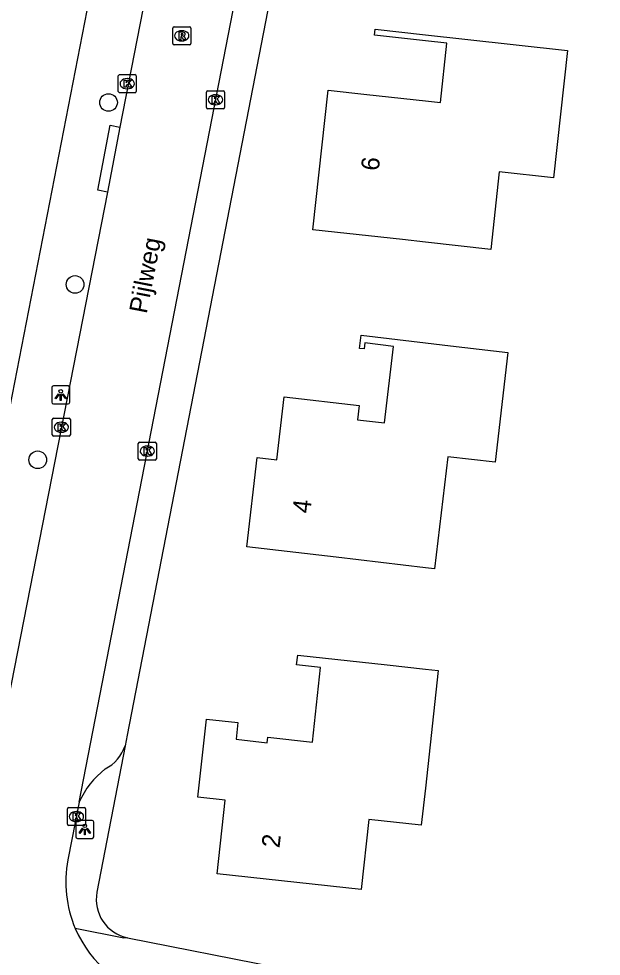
# Model space of a CAD drawing. Extents: x 162398 to 163643, y 386453 to 387397.
# Drawn here: x 162977.4 to 163009.8, y 386904.9 to 386956.9 of the extents above; entities that cross this region are included whole.
import ezdxf

# ---------------------------------------------------------------- set-up
doc = ezdxf.new("R2010")
doc.units = 0
for name, color, linetype in [('IMGEO_Boom', 7, 'Continuous'), ('IMGEO_Kolk', 7, 'Continuous'), ('IMGEO_Lichtpunt', 7, 'Continuous'), ('IMGEO_Openbare_ruimte_label', 7, 'Continuous'), ('IMGEO_Pand', 7, 'Continuous'), ('IMGEO_Pand_nummerreeks', 7, 'Continuous'), ('IMGEO_Parkeervlak_open', 7, 'Continuous'), ('IMGEO_Rijbaan_lokaal_open', 7, 'Continuous'), ('IMGEO_Rioolput', 7, 'Continuous'), ('IMGEO_Voetpad_open', 7, 'Continuous')]:
    doc.layers.add(name, color=color, linetype=linetype)

msp = doc.modelspace()

# ---------------------------------------------------------------- linework, layer by layer
at = {"layer": 'IMGEO_Boom'}
for centre in [(162982.421, 386952.269), (162980.566, 386942.173), (162978.494, 386932.445)]:
    msp.add_circle(centre, 0.489, dxfattribs=at)
at = {"layer": 'IMGEO_Kolk'}
for p, q in [((162982.961, 386952.888), (162982.961, 386953.74)), ((162983.036, 386953.814), (162983.888, 386953.814)), ((162983.962, 386953.74), (162983.962, 386952.888)), ((162983.449, 386953.594), (162983.474, 386953.594)), ((162983.888, 386952.814), (162983.036, 386952.814)), ((162983.472, 386953.034), (162983.447, 386953.034)), ((162987.855, 386951.994), (162987.855, 386952.846)), ((162987.93, 386952.92), (162988.782, 386952.92)), ((162988.343, 386952.7), (162988.368, 386952.7)), ((162988.856, 386952.846), (162988.856, 386951.994)), ((162988.366, 386952.14), (162988.341, 386952.14)), ((162988.782, 386951.92), (162987.93, 386951.92)), ((162979.302, 386933.823), (162979.302, 386934.675)), ((162979.377, 386934.749), (162980.229, 386934.749)), ((162979.79, 386934.529), (162979.815, 386934.529)), ((162980.303, 386934.675), (162980.303, 386933.823)), ((162979.813, 386933.969), (162979.788, 386933.969)), ((162980.229, 386933.749), (162979.377, 386933.749)), ((162984.148, 386933.429), (162985, 386933.429)), ((162984.073, 386932.503), (162984.073, 386933.355)), ((162984.561, 386933.209), (162984.586, 386933.209)), ((162985.074, 386933.355), (162985.074, 386932.503)), ((162985, 386932.429), (162984.148, 386932.429)), ((162984.584, 386932.649), (162984.559, 386932.649)), ((162980.213, 386913.15), (162981.065, 386913.15)), ((162980.138, 386912.224), (162980.138, 386913.076)), ((162980.626, 386912.93), (162980.651, 386912.93)), ((162981.139, 386913.076), (162981.139, 386912.224)), ((162981.065, 386912.15), (162980.213, 386912.15)), ((162980.649, 386912.37), (162980.624, 386912.37))]:
    msp.add_line(p, q, dxfattribs=at)
for points in [[(162982.961, 386952.888), (162982.961, 386953.74)], [(162983.036, 386953.814), (162983.888, 386953.814)], [(162983.962, 386953.74), (162983.962, 386952.888)], [(162983.282, 386953.514), (162983.405, 386953.514), (162983.405, 386953.363), (162983.535, 386953.514), (162983.699, 386953.514), (162983.553, 386953.363), (162983.706, 386953.114), (162983.554, 386953.114), (162983.469, 386953.278), (162983.405, 386953.211), (162983.405, 386953.114), (162983.282, 386953.114), (162983.282, 386953.514)], [(162983.888, 386952.814), (162983.036, 386952.814)], [(162987.855, 386951.994), (162987.855, 386952.846)], [(162987.93, 386952.92), (162988.782, 386952.92)], [(162988.856, 386952.846), (162988.856, 386951.994)], [(162988.176, 386952.62), (162988.299, 386952.62), (162988.299, 386952.469), (162988.429, 386952.62), (162988.593, 386952.62), (162988.447, 386952.469), (162988.6, 386952.22), (162988.448, 386952.22), (162988.363, 386952.384), (162988.299, 386952.317), (162988.299, 386952.22), (162988.176, 386952.22), (162988.176, 386952.62)], [(162988.782, 386951.92), (162987.93, 386951.92)], [(162979.302, 386933.823), (162979.302, 386934.675)], [(162979.377, 386934.749), (162980.229, 386934.749)], [(162979.623, 386934.449), (162979.746, 386934.449), (162979.746, 386934.298), (162979.876, 386934.449), (162980.04, 386934.449), (162979.894, 386934.298), (162980.047, 386934.049), (162979.895, 386934.049), (162979.81, 386934.213), (162979.746, 386934.146), (162979.746, 386934.049), (162979.623, 386934.049), (162979.623, 386934.449)], [(162980.303, 386934.675), (162980.303, 386933.823)], [(162980.229, 386933.749), (162979.377, 386933.749)], [(162984.148, 386933.429), (162985, 386933.429)], [(162984.073, 386932.503), (162984.073, 386933.355)], [(162984.394, 386933.129), (162984.517, 386933.129), (162984.517, 386932.978), (162984.647, 386933.129), (162984.811, 386933.129), (162984.665, 386932.978), (162984.818, 386932.729), (162984.666, 386932.729), (162984.581, 386932.893), (162984.517, 386932.826), (162984.517, 386932.729), (162984.394, 386932.729), (162984.394, 386933.129)], [(162985.074, 386933.355), (162985.074, 386932.503)], [(162985, 386932.429), (162984.148, 386932.429)], [(162980.213, 386913.15), (162981.065, 386913.15)], [(162980.138, 386912.224), (162980.138, 386913.076)], [(162980.459, 386912.85), (162980.582, 386912.85), (162980.582, 386912.699), (162980.712, 386912.85), (162980.876, 386912.85), (162980.73, 386912.699), (162980.883, 386912.45), (162980.731, 386912.45), (162980.646, 386912.614), (162980.582, 386912.547), (162980.582, 386912.45), (162980.459, 386912.45), (162980.459, 386912.85)], [(162981.139, 386913.076), (162981.139, 386912.224)], [(162981.065, 386912.15), (162980.213, 386912.15)]]:
    msp.add_lwpolyline(points, dxfattribs=at)
for centre, start, end in [((162983.038, 386953.738), 91.552, 178.448), ((162983.038, 386953.738), 91.552, 178.448), ((162983.886, 386953.738), 1.552, 88.448), ((162983.886, 386953.738), 1.552, 88.448), ((162983.038, 386952.89), 181.552, 268.448), ((162983.038, 386952.89), 181.552, 268.448), ((162983.886, 386952.89), 271.552, 358.448), ((162983.886, 386952.89), 271.552, 358.448), ((162987.932, 386952.844), 91.552, 178.448), ((162987.932, 386952.844), 91.552, 178.448), ((162988.78, 386952.844), 1.552, 88.448), ((162988.78, 386952.844), 1.552, 88.448), ((162987.932, 386951.996), 181.552, 268.448), ((162987.932, 386951.996), 181.552, 268.448), ((162988.78, 386951.996), 271.552, 358.448), ((162988.78, 386951.996), 271.552, 358.448), ((162979.379, 386934.673), 91.552, 178.448), ((162979.379, 386934.673), 91.552, 178.448), ((162980.227, 386934.673), 1.552, 88.448), ((162980.227, 386934.673), 1.552, 88.448), ((162979.379, 386933.825), 181.552, 268.448), ((162979.379, 386933.825), 181.552, 268.448), ((162980.227, 386933.825), 271.552, 358.448), ((162980.227, 386933.825), 271.552, 358.448), ((162984.15, 386933.353), 91.552, 178.448), ((162984.15, 386933.353), 91.552, 178.448), ((162984.998, 386933.353), 1.552, 88.448), ((162984.998, 386933.353), 1.552, 88.448), ((162984.15, 386932.505), 181.552, 268.448), ((162984.15, 386932.505), 181.552, 268.448), ((162984.998, 386932.505), 271.552, 358.448), ((162984.998, 386932.505), 271.552, 358.448), ((162980.215, 386913.074), 91.552, 178.448), ((162980.215, 386913.074), 91.552, 178.448), ((162981.063, 386913.074), 1.552, 88.448), ((162981.063, 386913.074), 1.552, 88.448), ((162980.215, 386912.226), 181.552, 268.448), ((162980.215, 386912.226), 181.552, 268.448), ((162981.063, 386912.226), 271.552, 358.448), ((162981.063, 386912.226), 271.552, 358.448)]:
    msp.add_arc(centre, 0.0765, start, end, dxfattribs=at)
for centre, major_axis, ratio, start_param, end_param in [((162983.448, 386953.314), (-0.387, 0.002), 0.722429, 4.712389, 7.853982), ((162983.473, 386953.314), (-0.39, 0.002), 0.717154, 1.570796, 4.712389), ((162988.342, 386952.42), (-0.387, 0.002), 0.722429, 4.712389, 7.853982), ((162988.367, 386952.42), (-0.39, 0.002), 0.717154, 1.570796, 4.712389), ((162979.789, 386934.249), (-0.387, 0.002), 0.722429, 4.712389, 7.853982), ((162979.814, 386934.249), (-0.39, 0.002), 0.717154, 1.570796, 4.712389), ((162984.56, 386932.929), (-0.387, 0.002), 0.722429, 4.712389, 7.853982), ((162984.585, 386932.929), (-0.39, 0.002), 0.717154, 1.570796, 4.712389), ((162980.625, 386912.65), (-0.387, 0.002), 0.722429, 4.712389, 7.853982), ((162980.65, 386912.65), (-0.39, 0.002), 0.717154, 1.570796, 4.712389)]:
    msp.add_ellipse(centre, major_axis=major_axis, ratio=ratio, start_param=start_param, end_param=end_param, dxfattribs=at)
at = {"layer": 'IMGEO_Lichtpunt'}
for p, q in [((162980.173, 386936.543), (162979.365, 386936.543)), ((162980.173, 386936.543), (162979.365, 386936.543)), ((162979.271, 386936.448), (162979.271, 386935.641)), ((162979.271, 386936.448), (162979.271, 386935.641)), ((162980.267, 386935.641), (162980.267, 386936.448)), ((162980.267, 386935.641), (162980.267, 386936.448)), ((162979.365, 386935.547), (162980.173, 386935.547)), ((162979.365, 386935.547), (162980.173, 386935.547)), ((162980.606, 386912.339), (162980.606, 386911.532)), ((162980.606, 386912.339), (162980.606, 386911.532)), ((162981.508, 386912.434), (162980.7, 386912.434)), ((162981.508, 386912.434), (162980.7, 386912.434)), ((162981.602, 386911.532), (162981.602, 386912.339)), ((162981.602, 386911.532), (162981.602, 386912.339)), ((162980.7, 386911.438), (162981.508, 386911.438)), ((162980.7, 386911.438), (162981.508, 386911.438))]:
    msp.add_line(p, q, dxfattribs=at)
for points in [[(162979.645, 386936.112), (162979.684, 386936.084), (162979.496, 386935.822), (162979.458, 386935.849), (162979.645, 386936.112)], [(162979.747, 386936.064), (162979.794, 386936.064), (162979.794, 386935.742), (162979.747, 386935.742), (162979.747, 386936.064)], [(162979.857, 386936.084), (162979.895, 386936.111), (162980.082, 386935.849), (162980.043, 386935.821), (162979.857, 386936.084)], [(162980.98, 386912.003), (162981.019, 386911.975), (162980.831, 386911.713), (162980.793, 386911.74), (162980.98, 386912.003)], [(162981.082, 386911.955), (162981.129, 386911.955), (162981.129, 386911.633), (162981.082, 386911.633), (162981.082, 386911.955)], [(162981.192, 386911.975), (162981.23, 386912.002), (162981.417, 386911.74), (162981.378, 386911.712), (162981.192, 386911.975)]]:
    msp.add_lwpolyline(points, dxfattribs=at)
for centre in [(162979.77, 386936.246), (162981.105, 386912.137)]:
    msp.add_circle(centre, 0.0994, dxfattribs=at)
for centre, start, end in [((162979.365, 386936.448), 90, 180), ((162979.365, 386936.448), 90, 180), ((162980.173, 386936.448), 0, 90), ((162980.173, 386936.448), 0, 90), ((162979.365, 386935.641), 180, 270), ((162979.365, 386935.641), 180, 270), ((162980.173, 386935.641), 270, 0), ((162980.173, 386935.641), 270, 360), ((162980.7, 386912.339), 90, 180), ((162980.7, 386912.339), 90, 180), ((162981.508, 386912.339), 0, 90), ((162981.508, 386912.339), 0, 90), ((162980.7, 386911.532), 180, 270), ((162980.7, 386911.532), 180, 270), ((162981.508, 386911.532), 270, 0), ((162981.508, 386911.532), 270, 360)]:
    msp.add_arc(centre, 0.0946, start, end, dxfattribs=at)
at = {"layer": 'IMGEO_Pand'}
for points in [[(163003.629, 386944.121), (163000, 386944.521), (162998.726, 386944.661), (162993.755, 386945.207), (162994.607, 386952.954), (162996.756, 386952.717), (163000, 386952.36), (163000.831, 386952.269), (163001.193, 386955.561), (163000, 386955.692), (162997.177, 386956.003), (162997.213, 386956.33), (163000, 386956.024), (163002.184, 386955.784), (163007.885, 386955.156), (163007.109, 386948.097), (163004.103, 386948.427), (163003.629, 386944.121)], [(163001.399, 386938.767), (163004.584, 386938.392), (163003.868, 386932.306), (163001.247, 386932.614), (163000.516, 386926.395), (163000, 386926.456), (162995.055, 386927.038), (162990.089, 386927.622), (162990.672, 386932.572), (162991.76, 386932.444), (162992.172, 386935.939), (162996.325, 386935.45), (162996.233, 386934.67), (162997.725, 386934.495), (162998.225, 386938.738), (162996.641, 386938.925), (162996.602, 386938.597), (162996.348, 386938.627), (162996.433, 386939.351), (163000, 386938.932), (163001.399, 386938.767)], [(162999.775, 386912.167), (162996.87, 386912.485), (162996.445, 386908.599), (162988.451, 386909.474), (162988.898, 386913.552), (162987.379, 386913.719), (162987.854, 386918.06), (162989.601, 386917.869), (162989.499, 386916.938), (162991.218, 386916.749), (162991.251, 386917.055), (162993.729, 386916.784), (162994.182, 386920.918), (162992.856, 386921.063), (162992.915, 386921.607), (162997.886, 386921.063), (163000, 386920.832), (163000.715, 386920.753), (163000, 386914.222), (162999.775, 386912.167)]]:
    msp.add_lwpolyline(points, dxfattribs=at)
at = {"layer": 'IMGEO_Parkeervlak_open'}
msp.add_lwpolyline([(162999.273, 386998.733), (162983.452, 386917.174), (162983.338, 386916.58)], dxfattribs=at)
at = {"layer": 'IMGEO_Rijbaan_lokaal_open'}
for points in [[(162980.793, 386913.448), (162993.323, 386977.949), (162997.457, 387000), (162997.854, 387002.124)], [(162985.908, 386965.577), (162983.057, 386950.899)], [(162983.057, 386950.899), (162982.357, 386947.293)], [(162982.357, 386947.293), (162975.116, 386910.354)], [(162980.793, 386913.448), (162980.171, 386910.241)]]:
    msp.add_lwpolyline(points, dxfattribs=at)
for centre, radius, start, end in [((162986.558, 386909), 6.506, 169.0034, 203.1402), ((162986.561, 386908.999), 6.509, 203.1226, 258.4985)]:
    msp.add_arc(centre, radius, start, end, dxfattribs=at)
at = {"layer": 'IMGEO_Rioolput'}
for p, q in [((162985.981, 386955.542), (162985.981, 386956.394)), ((162986.056, 386956.468), (162986.908, 386956.468)), ((162986.982, 386956.394), (162986.982, 386955.542)), ((162986.469, 386956.248), (162986.494, 386956.248)), ((162986.908, 386955.468), (162986.056, 386955.468)), ((162986.492, 386955.688), (162986.467, 386955.688))]:
    msp.add_line(p, q, dxfattribs=at)
for points in [[(162985.981, 386955.542), (162985.981, 386956.394)], [(162986.056, 386956.468), (162986.908, 386956.468)], [(162986.982, 386956.394), (162986.982, 386955.542)], [(162986.57, 386956.166), (162986.318, 386956.168), (162986.318, 386955.768)], [(162986.318, 386955.768), (162986.442, 386955.768), (162986.442, 386955.93), (162986.453, 386955.93)], [(162986.496, 386956.087), (162986.442, 386956.087), (162986.442, 386956.006)], [(162986.442, 386956.006), (162986.494, 386956.006)], [(162986.5, 386955.901), (162986.571, 386955.768), (162986.711, 386955.768), (162986.646, 386955.894)], [(162986.908, 386955.468), (162986.056, 386955.468)]]:
    msp.add_lwpolyline(points, dxfattribs=at)
for centre, radius, start, end in [((162986.058, 386956.392), 0.0765, 91.552, 178.448), ((162986.058, 386956.392), 0.0765, 91.552, 178.448), ((162986.906, 386956.392), 0.0765, 1.552, 88.448), ((162986.906, 386956.392), 0.0765, 1.552, 88.448), ((162986.452, 386955.877), 0.0533, 26.0293, 88.6989), ((162986.478, 386956.195), 0.19, 274.7715, 282.9687), ((162986.502, 386955.991), 0.0964, 77.0061, 93.1865), ((162986.516, 386956.048), 0.0378, 276.6634, 79.6772), ((162986.569, 386956.056), 0.109, 350.3612, 89.416), ((162986.567, 386956.056), 0.112, 277.5842, 350.9817), ((162986.551, 386955.841), 0.108, 29.5134, 73.7905), ((162986.058, 386955.544), 0.0765, 181.552, 268.448), ((162986.058, 386955.544), 0.0765, 181.552, 268.448), ((162986.906, 386955.544), 0.0765, 271.552, 358.448), ((162986.906, 386955.544), 0.0765, 271.552, 358.448)]:
    msp.add_arc(centre, radius, start, end, dxfattribs=at)
for centre, major_axis, ratio, start_param, end_param in [((162986.468, 386955.968), (-0.387, 0.002), 0.722429, 4.712389, 7.853982), ((162986.493, 386955.968), (-0.39, 0.002), 0.717154, 1.570796, 4.712389)]:
    msp.add_ellipse(centre, major_axis=major_axis, ratio=ratio, start_param=start_param, end_param=end_param, dxfattribs=at)
at = {"layer": 'IMGEO_Voetpad_open'}
for points in [[(162972.023, 386910.108), (162989.528, 387000), (162990.536, 387005.429)], [(162982.357, 386947.293), (162981.822, 386947.396), (162982.513, 386951.003), (162983.057, 386950.899)], [(162983.338, 386916.58), (162981.778, 386908.453)], [(162983.482, 386905.927), (162983.279, 386905.896), (162980.575, 386906.443)], [(162983.482, 386905.927), (163000, 386902.676), (163007.354, 386901.067), (163015.139, 386898.602)]]:
    msp.add_lwpolyline(points, dxfattribs=at)
for centre, radius, start, end in [((162981.185, 386917.306), 2.272, 297.5049, 341.3803), ((162985.19, 386911.493), 4.812, 127.9005, 156.0272), ((162983.901, 386908.047), 2.161, 169.1862, 258.8198)]:
    msp.add_arc(centre, radius, start, end, dxfattribs=at)

# ---------------------------------------------------------------- texts
at = {"layer": 'IMGEO_Openbare_ruimte_label'}
msp.add_text('Pijlweg', height=1, rotation=78.9933, dxfattribs=at).set_placement((162984.537, 386940.514))
at = {"layer": 'IMGEO_Pand_nummerreeks'}
for s, rotation, p in [('6', 83.7239, (162997.412, 386948.447)), ('4', 83.2828, (162993.607, 386929.441)), ('2', 83.7446, (162991.904, 386910.88))]:
    msp.add_text(s, height=1, rotation=rotation, dxfattribs=at).set_placement(p)

doc.saveas('drawing.dxf')
